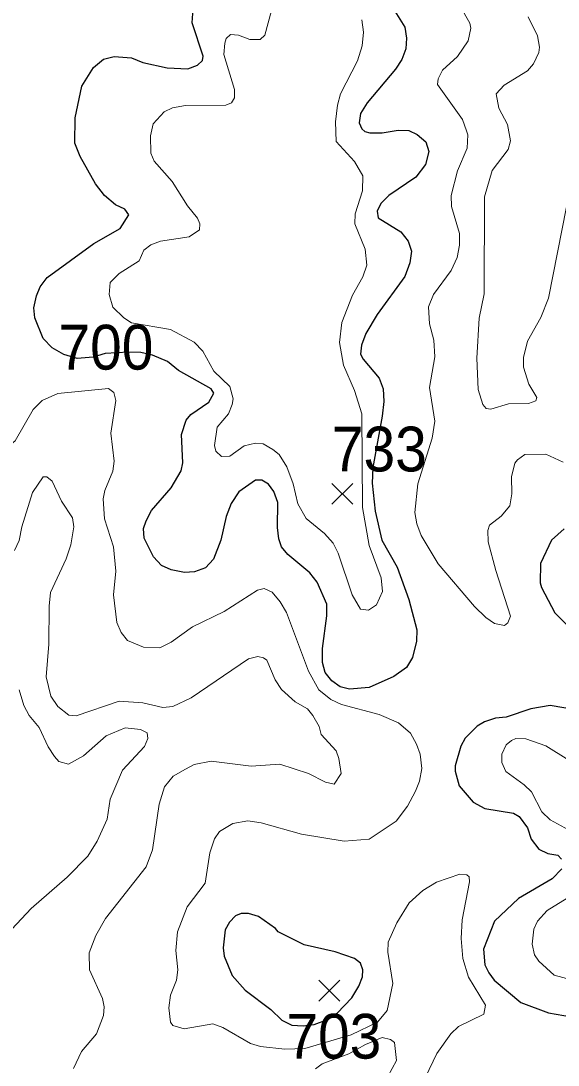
# Model space of a CAD drawing. Extents: x 294.2 to 320.3, y 7482.7 to 7510.7.
# Drawn here: x 305.694 to 306.654, y 7485.877 to 7487.743 of the extents above; entities that cross this region are included whole.
import ezdxf
from ezdxf.enums import TextEntityAlignment as Align

# ---------------------------------------------------------------- set-up
doc = ezdxf.new("R2010")
doc.units = 0
doc.header["$LTSCALE"] = 0.032
for name, color, linetype, lineweight in [('1', 7, 'Continuous', 25), ('2', 7, 'Continuous', 13), ('21', 7, 'Continuous', 25)]:
    doc.layers.add(name, color=color, linetype=linetype, lineweight=lineweight)
doc.layers.add('61', color=7, linetype='Continuous')

msp = doc.modelspace()

# ---------------------------------------------------------------- linework, layer by layer
at = {"layer": '1'}
for points in [[(306.0698, 7486.8801), (306.0609, 7486.857), (306.0515, 7486.8145), (306.0379, 7486.7806), (306.024, 7486.7656), (306.0041, 7486.758), (305.9863, 7486.757), (305.9622, 7486.7618), (305.945, 7486.7693), (305.9306, 7486.7849), (305.9145, 7486.8182), (305.9128, 7486.8355), (305.9179, 7486.8494), (305.9273, 7486.8677), (305.9623, 7486.9081), (305.9806, 7486.9388), (305.9833, 7486.9528), (305.9812, 7487.0033), (305.9892, 7487.0291), (305.9976, 7487.0393), (306.0297, 7487.0614), (306.0386, 7487.0775), (306.0342, 7487.085), (305.9755, 7487.1178), (305.9558, 7487.1339), (305.9292, 7487.1452), (305.9081, 7487.1501), (305.886, 7487.1506), (305.8446, 7487.1485), (305.823, 7487.142), (305.7942, 7487.1393), (305.7706, 7487.1463), (305.7496, 7487.1586), (305.7335, 7487.1753), (305.719, 7487.2119), (305.7169, 7487.2297), (305.7219, 7487.2512), (305.7285, 7487.2674), (305.7407, 7487.2841), (305.8241, 7487.3448), (305.8713, 7487.3717), (305.8866, 7487.3959), (305.8799, 7487.4061), (305.8627, 7487.4142), (305.8433, 7487.4309), (305.8272, 7487.4518), (305.7998, 7487.5002), (305.7904, 7487.5244), (305.7912, 7487.5696), (305.8029, 7487.6261), (305.8239, 7487.6594), (305.8414, 7487.6745), (305.8608, 7487.6788), (305.8913, 7487.6767), (305.9119, 7487.6686), (305.9554, 7487.659), (305.992, 7487.6568), (306.0098, 7487.6633), (306.0186, 7487.6719), (306.0198, 7487.6799), (305.9997, 7487.7395), (306.0023, 7487.7727)], [(306.3622, 7487.7601), (306.3801, 7487.7316), (306.3828, 7487.7117), (306.3817, 7487.6928), (306.3745, 7487.6735), (306.3635, 7487.6563), (306.313, 7487.5961), (306.3008, 7487.5773), (306.2985, 7487.5606), (306.303, 7487.5499), (306.3085, 7487.545), (306.3174, 7487.5429), (306.3393, 7487.5429), (306.3682, 7487.5477), (306.387, 7487.5466), (306.4021, 7487.5396), (306.4177, 7487.5267), (306.4227, 7487.509), (306.4171, 7487.4859), (306.3999, 7487.4633), (306.3514, 7487.4309), (306.337, 7487.4164), (306.3304, 7487.4024), (306.3326, 7487.3906), (306.3731, 7487.3659), (306.3861, 7487.3492), (306.3922, 7487.3314), (306.3889, 7487.3105), (306.38, 7487.2857), (306.3307, 7487.2179), (306.3102, 7487.184), (306.3024, 7487.163), (306.3011, 7487.147), (306.3055, 7487.138), (306.3339, 7487.1042), (306.3411, 7487.0849), (306.3428, 7487.0628), (306.3395, 7487.0364), (306.3228, 7486.9445), (306.3214, 7486.9166), (306.327, 7486.8666), (306.3389, 7486.815), (306.3666, 7486.7666), (306.3874, 7486.7085), (306.4013, 7486.6548), (306.4007, 7486.6343), (306.3938, 7486.6053), (306.3832, 7486.587), (306.3605, 7486.5709), (306.3164, 7486.5515), (306.2814, 7486.5488), (306.2642, 7486.5526), (306.2498, 7486.5633), (306.2379, 7486.5784), (306.2329, 7486.5961), (306.2329, 7486.6209), (306.2407, 7486.6795), (306.2407, 7486.7005), (306.2235, 7486.7398), (306.2103, 7486.7564), (306.1709, 7486.7892), (306.1598, 7486.8027), (306.1548, 7486.8172), (306.1527, 7486.8376), (306.1532, 7486.8823)], [(306.1532, 7486.8823), (306.1461, 7486.9016), (306.1366, 7486.9151), (306.1244, 7486.922), (306.1133, 7486.922), (306.0834, 7486.9011), (306.0698, 7486.8801)], [(306.665, 7486.8348), (306.642, 7486.815)], [(306.642, 7486.815), (306.6222, 7486.7728), (306.6216, 7486.7384), (306.6242, 7486.7301), (306.6484, 7486.6847), (306.7121, 7486.6213), (306.7287, 7486.6056)], [(306.6884, 7486.5107), (306.6395, 7486.5192), (306.6051, 7486.5133), (306.5612, 7486.4982), (306.5423, 7486.4966), (306.5224, 7486.4901), (306.5096, 7486.4821), (306.488, 7486.4611), (306.4803, 7486.4465), (306.4697, 7486.4114), (306.4697, 7486.4019), (306.4773, 7486.3757), (306.5022, 7486.3463), (306.5233, 7486.3355), (306.5744, 7486.3271), (306.5846, 7486.3208), (306.5995, 7486.3005), (306.6056, 7486.2805), (306.6194, 7486.2628), (306.6355, 7486.2547), (306.6532, 7486.2518), (306.6598, 7486.2448)], [(306.6604, 7486.2276), (306.6432, 7486.2098), (306.5832, 7486.1743), (306.5405, 7486.1337), (306.5207, 7486.0839), (306.5233, 7486.0558), (306.5299, 7486.0419), (306.5399, 7486.0284), (306.5871, 7485.9887), (306.637, 7485.9704), (306.7187, 7485.9556)]]:
    msp.add_lwpolyline(points, dxfattribs=at)
msp.add_lwpolyline([(306.2002, 7486.0915), (306.1536, 7486.1146), (306.1491, 7486.1209), (306.1185, 7486.142), (306.1006, 7486.1478), (306.0878, 7486.1478), (306.0776, 7486.1433), (306.0668, 7486.1324), (306.0591, 7486.1184), (306.0553, 7486.0865), (306.0572, 7486.0712), (306.0716, 7486.0368), (306.0945, 7486.0106), (306.1405, 7485.9762), (306.1604, 7485.9569), (306.1782, 7485.9482), (306.1984, 7485.9466), (306.2179, 7485.9493), (306.2389, 7485.9573), (306.2589, 7485.9697), (306.2852, 7485.9971), (306.298, 7486.018), (306.3041, 7486.0342), (306.3052, 7486.0471), (306.3008, 7486.0589), (306.2902, 7486.0675), (306.2553, 7486.0794)], close=True, dxfattribs=at)
at = {"layer": '2'}
for points in [[(306.1478, 7487.7836), (306.13, 7487.7171), (306.1217, 7487.7095), (306.1032, 7487.7095), (306.0828, 7487.7171), (306.0687, 7487.7184), (306.061, 7487.7114), (306.0585, 7487.7031), (306.0566, 7487.6827), (306.0757, 7487.6201), (306.0757, 7487.6054), (306.07, 7487.5965), (306.0604, 7487.592), (305.9883, 7487.5914)], [(306.4792, 7487.7688), (306.4964, 7487.7389), (306.4977, 7487.7299), (306.4933, 7487.7069), (306.4741, 7487.6788), (306.4473, 7487.6546), (306.4397, 7487.6393), (306.4384, 7487.629), (306.4831, 7487.5665), (306.4901, 7487.546), (306.4926, 7487.539), (306.4913, 7487.5154), (306.4741, 7487.4745), (306.4626, 7487.4305), (306.4632, 7487.4113), (306.478, 7487.3628), (306.478, 7487.3417), (306.4735, 7487.32), (306.4626, 7487.2964), (306.4313, 7487.2536), (306.4224, 7487.2319), (306.4243, 7487.2013), (306.432, 7487.1719), (306.4339, 7487.1425), (306.4243, 7487.0876), (306.4339, 7487.0276), (306.4288, 7486.997), (306.4032, 7486.9152), (306.3981, 7486.8642), (306.4014, 7486.8437), (306.409, 7486.8233), (306.4397, 7486.7722), (306.5048, 7486.6962), (306.5246, 7486.6764), (306.5405, 7486.6656), (306.5584, 7486.6623), (306.5641, 7486.6668), (306.5686, 7486.679), (306.5424, 7486.7607), (306.529, 7486.8118), (306.5284, 7486.8322), (306.5316, 7486.8418), (306.552, 7486.8577), (306.5674, 7486.8762), (306.5712, 7486.8974), (306.5705, 7486.928), (306.5769, 7486.9523), (306.5814, 7486.9586), (306.5942, 7486.9676), (306.6318, 7486.9682), (306.6631, 7486.9541)], [(306.1887, 7486.8795), (306.204, 7486.8533), (306.2366, 7486.8264), (306.2519, 7486.8092), (306.2609, 7486.7914), (306.2857, 7486.7173), (306.3011, 7486.6917), (306.3152, 7486.6898), (306.3292, 7486.6994), (306.3401, 7486.723), (306.3375, 7486.7473), (306.3164, 7486.8054), (306.3043, 7486.8731), (306.303, 7487.0404), (306.2903, 7487.0825), (306.2704, 7487.1272), (306.2634, 7487.1681), (306.2673, 7487.2038), (306.2864, 7487.2523), (306.3049, 7487.2855), (306.312, 7487.306), (306.3094, 7487.3347), (306.2909, 7487.38), (306.2915, 7487.3979), (306.3043, 7487.4388), (306.3049, 7487.4656), (306.2903, 7487.4917), (306.2571, 7487.5269), (306.2564, 7487.5626), (306.2596, 7487.592), (306.2653, 7487.6124), (306.2954, 7487.6712), (306.3036, 7487.698), (306.3062, 7487.7223), (306.303, 7487.7446)], [(306.6005, 7487.7497), (306.6172, 7487.7159), (306.621, 7487.6955), (306.6197, 7487.6865), (306.6101, 7487.6661), (306.5992, 7487.6533), (306.5578, 7487.6277), (306.5431, 7487.6124), (306.5482, 7487.5869), (306.5635, 7487.5575), (306.5686, 7487.5282), (306.5648, 7487.5128), (306.536, 7487.4751), (306.5226, 7487.4285), (306.522, 7487.2549), (306.5131, 7487.2115), (306.5086, 7487.14), (306.5112, 7487.0838), (306.5194, 7487.057), (306.5252, 7487.0499), (306.5335, 7487.0487), (306.5654, 7487.0582), (306.6012, 7487.0589), (306.6139, 7487.064), (306.6162, 7487.0698), (306.6019, 7487.0937), (306.5921, 7487.1238), (306.5922, 7487.1412), (306.5993, 7487.1706), (306.6229, 7487.2128), (306.6369, 7487.2472), (306.6688, 7487.4107)], [(305.9883, 7487.5914), (305.9646, 7487.5875), (305.9499, 7487.5799), (305.9301, 7487.5588), (305.9256, 7487.5371), (305.9263, 7487.5065), (305.932, 7487.4918)], [(305.932, 7487.4918), (305.964, 7487.4554), (305.9915, 7487.412), (306.0093, 7487.3903), (306.0138, 7487.38), (306.0132, 7487.3692), (305.9947, 7487.357), (305.9436, 7487.3488), (305.9263, 7487.3423), (305.9135, 7487.3328), (305.9052, 7487.3142), (305.8695, 7487.2913), (305.8535, 7487.2753), (305.8516, 7487.2536), (305.858, 7487.2312), (305.8778, 7487.2121), (305.8918, 7487.2032), (305.9614, 7487.191), (306.0036, 7487.1687), (306.0189, 7487.1527), (306.0387, 7487.117), (306.0674, 7487.0895), (306.0732, 7487.0672), (306.0712, 7487.057), (306.0649, 7487.0403), (306.0444, 7487.0167), (306.04, 7486.9842), (306.0425, 7486.974), (306.0527, 7486.9644), (306.0674, 7486.965), (306.093, 7486.9835), (306.1134, 7486.988), (306.1268, 7486.9867), (306.1441, 7486.9765), (306.1555, 7486.9676), (306.1689, 7486.9459), (306.1804, 7486.9152), (306.1887, 7486.8795)], [(305.6524, 7486.9695), (305.6645, 7486.9759), (305.6837, 7486.9925), (305.7156, 7487.048), (305.7322, 7487.0646), (305.7597, 7487.0768), (305.8503, 7487.0857)], [(305.8503, 7487.0857), (305.8599, 7487.0786), (305.8637, 7487.0646), (305.8548, 7487.0059), (305.8605, 7486.9561), (305.858, 7486.9382), (305.8439, 7486.9037), (305.8408, 7486.8884), (305.8433, 7486.8527), (305.8592, 7486.8029), (305.8637, 7486.7594), (305.8593, 7486.7173), (305.8656, 7486.6675), (305.8733, 7486.6496), (305.8842, 7486.6355), (305.9129, 7486.6234), (305.9423, 7486.6222), (305.9627, 7486.6324), (306.0004, 7486.6598), (306.0572, 7486.6873), (306.1166, 7486.7256), (306.1287, 7486.7282), (306.1428, 7486.7218), (306.1575, 7486.7045), (306.1683, 7486.6854), (306.2079, 7486.5807), (306.2264, 7486.5474), (306.2481, 7486.5302), (306.2666, 7486.5213), (306.3343, 7486.5034), (306.3688, 7486.4881), (306.3899, 7486.4696), (306.4007, 7486.4504), (306.4077, 7486.4325), (306.4103, 7486.407), (306.4065, 7486.384), (306.3994, 7486.3661), (306.3848, 7486.3393), (306.3643, 7486.3125), (306.3164, 7486.2805), (306.2717, 7486.2767), (306.1951, 7486.2895), (306.1236, 7486.3099), (306.0994, 7486.3131), (306.0725, 7486.3086), (306.0489, 7486.294), (306.04, 7486.2812), (306.0316, 7486.2563), (306.0234, 7486.202), (305.9908, 7486.1593), (305.9736, 7486.1146), (305.971, 7486.0814), (305.9742, 7486.0469), (305.9721, 7486.0283), (305.9612, 7486.0018), (305.9582, 7485.9792), (305.9614, 7485.9537), (305.9652, 7485.9473), (305.9857, 7485.9415), (306.0368, 7485.9505), (306.0547, 7485.9441), (306.1045, 7485.9153), (306.1223, 7485.9102), (306.1658, 7485.9051), (306.2012, 7485.9066), (306.2839, 7485.9311), (306.331, 7485.9534), (306.3482, 7485.9745), (306.3585, 7486.0227), (306.3496, 7486.0788), (306.3503, 7486.0967), (306.3656, 7486.1312), (306.3879, 7486.1669), (306.4122, 7486.1886), (306.4365, 7486.2039), (306.4786, 7486.218), (306.4907, 7486.2167), (306.4952, 7486.2129), (306.4958, 7486.204), (306.4824, 7486.1363), (306.4805, 7486.1031), (306.4837, 7486.0673), (306.4939, 7486.0341), (306.5245, 7485.9837), (306.5214, 7485.9677), (306.4761, 7485.946), (306.462, 7485.9326), (306.4371, 7485.8975), (306.4167, 7485.8554)], [(305.7501, 7486.9203), (305.7405, 7486.928), (305.7335, 7486.928), (305.7144, 7486.8999), (305.6958, 7486.8386), (305.6907, 7486.8144), (305.6824, 7486.7965)], [(305.7877, 7485.8707), (305.8025, 7485.9013), (305.8293, 7485.9326), (305.8414, 7485.9652), (305.8426, 7485.9811), (305.8395, 7485.9958), (305.8165, 7486.0469), (305.8158, 7486.0776), (305.828, 7486.1082), (305.8452, 7486.1388), (305.918, 7486.2308), (305.9289, 7486.2614), (305.941, 7486.3432), (305.9506, 7486.3738), (305.9659, 7486.3929), (305.9883, 7486.4057), (306.0036, 7486.414), (306.0342, 7486.4197), (306.1057, 7486.4108), (306.1568, 7486.4146), (306.2079, 7486.398), (306.2385, 7486.3821), (306.2539, 7486.3789), (306.266, 7486.398), (306.2622, 7486.4249), (306.2571, 7486.4383), (306.2308, 7486.4676), (306.227, 7486.4817), (306.2155, 7486.5015), (306.206, 7486.5136), (306.1842, 7486.5257), (306.1594, 7486.5481), (306.1485, 7486.5653), (306.1332, 7486.6004), (306.1274, 7486.6043), (306.1172, 7486.6068), (306.1006, 7486.603), (305.9985, 7486.5328), (305.9653, 7486.5175), (305.9474, 7486.5155), (305.9116, 7486.5238), (305.8695, 7486.527), (305.7929, 7486.5009), (305.7794, 7486.5021), (305.7597, 7486.5174), (305.7476, 7486.536), (305.7392, 7486.5705), (305.7437, 7486.6292), (305.7443, 7486.6969), (305.7469, 7486.7211), (305.775, 7486.7812), (305.7833, 7486.8067), (305.7884, 7486.8386), (305.7859, 7486.8546), (305.7667, 7486.8846), (305.7501, 7486.9203)], [(305.9078, 7486.4766), (305.8804, 7486.4797), (305.8465, 7486.4651), (305.8057, 7486.4293), (305.7788, 7486.4146), (305.7616, 7486.4191), (305.7539, 7486.428), (305.7424, 7486.4453), (305.7265, 7486.4798), (305.7086, 7486.5015), (305.699, 7486.5194), (305.6907, 7486.5475)], [(305.8478, 7486.3163), (305.8535, 7486.3521), (305.8752, 7486.4038), (305.9148, 7486.4459), (305.9205, 7486.4606), (305.9193, 7486.4702), (305.9078, 7486.4766)], [(306.7097, 7486.3987), (306.6318, 7486.4472), (306.5961, 7486.46), (306.5782, 7486.4606), (306.5705, 7486.4568), (306.5609, 7486.4491), (306.5533, 7486.4325), (306.5533, 7486.4172), (306.5603, 7486.4012), (306.5935, 7486.3776), (306.6063, 7486.3649), (306.6248, 7486.3291), (306.6395, 7486.315), (306.6989, 7486.2831)], [(305.6779, 7486.1196), (305.7124, 7486.1567), (305.7769, 7486.2123), (305.8133, 7486.2499), (305.8305, 7486.2768), (305.8478, 7486.3163)], [(306.6778, 7486.1797), (306.6344, 7486.1528), (306.6171, 7486.1337), (306.6108, 7486.1197), (306.6075, 7486.0929), (306.612, 7486.0737), (306.6197, 7486.0622), (306.6471, 7486.0373), (306.7021, 7486.0226)], [(306.342, 7485.8419), (306.3649, 7485.8847), (306.3616, 7485.9172), (306.3542, 7485.9222), (306.3398, 7485.9261), (306.3099, 7485.9138), (306.28, 7485.8968), (306.2324, 7485.879), (306.2203, 7485.8701)]]:
    msp.add_lwpolyline(points, dxfattribs=at)
at = {"layer": '21'}
for p, q in [((306.2496, 7486.9163), (306.2871, 7486.8788)), ((306.2871, 7486.9163), (306.2496, 7486.8788)), ((306.2264, 7486.0287), (306.2639, 7485.9912)), ((306.2639, 7486.0287), (306.2264, 7485.9912))]:
    msp.add_line(p, q, dxfattribs=at)

# ---------------------------------------------------------------- texts
at = {"layer": '61', "width": 0.95}
for s, p in [('700', (305.8459, 7487.1196)), ('733', (306.3345, 7486.9376)), ('703', (306.2532, 7485.8883))]:
    msp.add_text(s, height=0.08, dxfattribs=at).set_placement(p, align=Align.CENTER)

doc.saveas('drawing.dxf')
